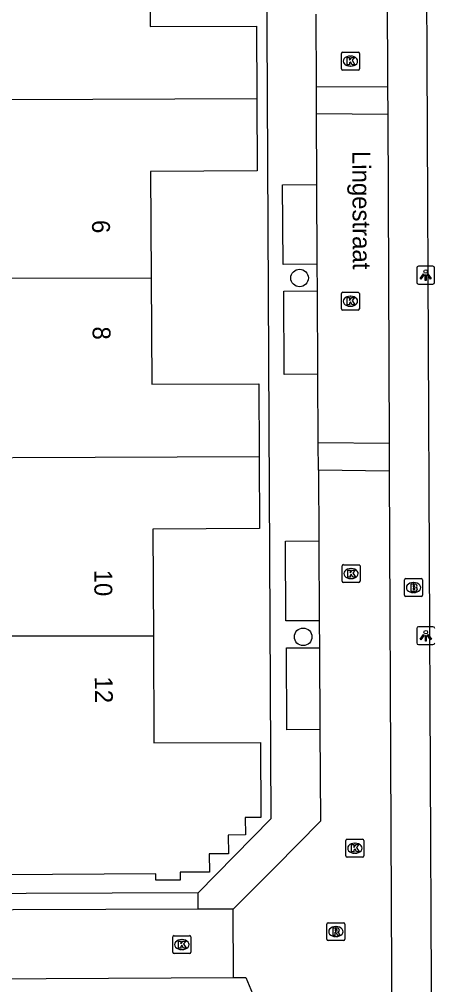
# Model space of a CAD drawing. Extents: x 157321 to 158827, y 386650 to 388532.
# Drawn here: x 157985.7 to 158008.9, y 387919.1 to 387973.1 of the extents above; entities that cross this region are included whole.
import ezdxf

# ---------------------------------------------------------------- set-up
doc = ezdxf.new("R2010")
doc.units = 0
for name, color, linetype in [('IMGEO_Boom', 7, 'Continuous'), ('IMGEO_Brandkraan', 7, 'Continuous'), ('IMGEO_Kolk', 7, 'Continuous'), ('IMGEO_Lichtpunt', 7, 'Continuous'), ('IMGEO_Openbare_ruimte_label', 7, 'Continuous'), ('IMGEO_Pand', 7, 'Continuous'), ('IMGEO_Pand_nummerreeks', 7, 'Continuous'), ('IMGEO_Rijbaan_lokaal_open', 7, 'Continuous'), ('IMGEO_Rioolput', 7, 'Continuous'), ('IMGEO_Voetpad_open', 7, 'Continuous')]:
    doc.layers.add(name, color=color, linetype=linetype)

msp = doc.modelspace()

# ---------------------------------------------------------------- linework, layer by layer
at = {"layer": 'IMGEO_Boom'}
for centre in [(158001.371, 387958.614), (158001.572, 387938.572)]:
    msp.add_circle(centre, 0.489, dxfattribs=at)
at = {"layer": 'IMGEO_Brandkraan'}
for p, q in [((158007.305, 387941.821), (158008.157, 387941.821)), ((158007.23, 387940.895), (158007.23, 387941.747)), ((158007.718, 387941.601), (158007.743, 387941.601)), ((158008.231, 387941.747), (158008.231, 387940.895)), ((158008.157, 387940.821), (158007.305, 387940.821)), ((158007.741, 387941.041), (158007.716, 387941.041))]:
    msp.add_line(p, q, dxfattribs=at)
for points in [[(158007.305, 387941.821), (158008.157, 387941.821)], [(158007.23, 387940.895), (158007.23, 387941.747)], [(158007.578, 387941.521), (158007.578, 387941.121), (158007.791, 387941.121)], [(158007.809, 387941.521), (158007.578, 387941.521)], [(158007.757, 387941.44), (158007.703, 387941.44), (158007.703, 387941.364)], [(158007.703, 387941.364), (158007.756, 387941.364)], [(158007.765, 387941.288), (158007.703, 387941.288), (158007.703, 387941.207)], [(158008.231, 387941.747), (158008.231, 387940.895)], [(158008.157, 387940.821), (158007.305, 387940.821)], [(158007.703, 387941.207), (158007.765, 387941.207)]]:
    msp.add_lwpolyline(points, dxfattribs=at)
for centre, radius, start, end in [((158007.307, 387941.745), 0.0765, 91.552, 178.448), ((158007.307, 387941.745), 0.0765, 91.552, 178.448), ((158008.155, 387941.745), 0.0765, 1.552, 88.448), ((158008.155, 387941.745), 0.0765, 1.552, 88.448), ((158007.758, 387941.402), 0.0379, 267.8285, 90.9355), ((158007.766, 387941.247), 0.0404, 269.8759, 90.5077), ((158007.813, 387941.376), 0.145, 59.4692, 91.5367), ((158007.838, 387941.423), 0.0922, 285.5137, 58.1501), ((158007.843, 387941.231), 0.105, 301.3115, 78.989), ((158007.307, 387940.897), 0.0765, 181.552, 268.448), ((158007.307, 387940.897), 0.0765, 181.552, 268.448), ((158007.797, 387941.372), 0.251, 268.6676, 293.5347), ((158008.155, 387940.897), 0.0765, 271.552, 358.448), ((158008.155, 387940.897), 0.0765, 271.552, 358.448)]:
    msp.add_arc(centre, radius, start, end, dxfattribs=at)
for centre, major_axis, ratio, start_param, end_param in [((158007.717, 387941.321), (-0.387, 0.002), 0.722429, 4.712389, 7.853982), ((158007.742, 387941.321), (-0.39, 0.002), 0.717154, 1.570796, 4.712389)]:
    msp.add_ellipse(centre, major_axis=major_axis, ratio=ratio, start_param=start_param, end_param=end_param, dxfattribs=at)
at = {"layer": 'IMGEO_Kolk'}
for p, q in [((158003.709, 387970.3), (158003.709, 387971.152)), ((158003.784, 387971.226), (158004.636, 387971.226)), ((158004.197, 387971.006), (158004.222, 387971.006)), ((158004.71, 387971.152), (158004.71, 387970.3)), ((158004.22, 387970.446), (158004.195, 387970.446)), ((158004.636, 387970.226), (158003.784, 387970.226)), ((158003.707, 387956.89), (158003.707, 387957.742)), ((158003.782, 387957.816), (158004.634, 387957.816)), ((158004.195, 387957.596), (158004.22, 387957.596)), ((158004.708, 387957.742), (158004.708, 387956.89)), ((158004.218, 387957.036), (158004.193, 387957.036)), ((158004.634, 387956.816), (158003.782, 387956.816)), ((158003.743, 387941.676), (158003.743, 387942.528)), ((158003.818, 387942.602), (158004.67, 387942.602)), ((158004.231, 387942.382), (158004.256, 387942.382)), ((158004.744, 387942.528), (158004.744, 387941.676)), ((158004.254, 387941.822), (158004.229, 387941.822)), ((158004.67, 387941.602), (158003.818, 387941.602)), ((158004.032, 387927.264), (158004.884, 387927.264)), ((158003.957, 387926.338), (158003.957, 387927.19)), ((158004.445, 387927.044), (158004.47, 387927.044)), ((158004.958, 387927.19), (158004.958, 387926.338)), ((158004.884, 387926.264), (158004.032, 387926.264)), ((158004.468, 387926.484), (158004.443, 387926.484)), ((157994.374, 387921.88), (157995.226, 387921.88)), ((157994.299, 387920.954), (157994.299, 387921.806)), ((157994.787, 387921.66), (157994.812, 387921.66)), ((157995.3, 387921.806), (157995.3, 387920.954)), ((157995.226, 387920.88), (157994.374, 387920.88)), ((157994.81, 387921.1), (157994.785, 387921.1))]:
    msp.add_line(p, q, dxfattribs=at)
for points in [[(158003.709, 387970.3), (158003.709, 387971.152)], [(158003.784, 387971.226), (158004.636, 387971.226)], [(158004.03, 387970.926), (158004.153, 387970.926), (158004.153, 387970.775), (158004.283, 387970.926), (158004.447, 387970.926), (158004.301, 387970.775), (158004.454, 387970.526), (158004.302, 387970.526), (158004.217, 387970.69), (158004.153, 387970.623), (158004.153, 387970.526), (158004.03, 387970.526), (158004.03, 387970.926)], [(158004.71, 387971.152), (158004.71, 387970.3)], [(158004.636, 387970.226), (158003.784, 387970.226)], [(158003.707, 387956.89), (158003.707, 387957.742)], [(158003.782, 387957.816), (158004.634, 387957.816)], [(158004.028, 387957.516), (158004.151, 387957.516), (158004.151, 387957.365), (158004.281, 387957.516), (158004.445, 387957.516), (158004.299, 387957.365), (158004.452, 387957.116), (158004.3, 387957.116), (158004.215, 387957.28), (158004.151, 387957.213), (158004.151, 387957.116), (158004.028, 387957.116), (158004.028, 387957.516)], [(158004.708, 387957.742), (158004.708, 387956.89)], [(158004.634, 387956.816), (158003.782, 387956.816)], [(158003.743, 387941.676), (158003.743, 387942.528)], [(158003.818, 387942.602), (158004.67, 387942.602)], [(158004.744, 387942.528), (158004.744, 387941.676)], [(158004.064, 387942.302), (158004.187, 387942.302), (158004.187, 387942.151), (158004.317, 387942.302), (158004.481, 387942.302), (158004.335, 387942.151), (158004.488, 387941.902), (158004.336, 387941.902), (158004.251, 387942.066), (158004.187, 387941.999), (158004.187, 387941.902), (158004.064, 387941.902), (158004.064, 387942.302)], [(158004.67, 387941.602), (158003.818, 387941.602)], [(158004.032, 387927.264), (158004.884, 387927.264)], [(158003.957, 387926.338), (158003.957, 387927.19)], [(158004.278, 387926.964), (158004.401, 387926.964), (158004.401, 387926.813), (158004.531, 387926.964), (158004.695, 387926.964), (158004.549, 387926.813), (158004.702, 387926.564), (158004.55, 387926.564), (158004.465, 387926.728), (158004.401, 387926.661), (158004.401, 387926.564), (158004.278, 387926.564), (158004.278, 387926.964)], [(158004.958, 387927.19), (158004.958, 387926.338)], [(158004.884, 387926.264), (158004.032, 387926.264)], [(157994.374, 387921.88), (157995.226, 387921.88)], [(157994.299, 387920.954), (157994.299, 387921.806)], [(157994.62, 387921.58), (157994.743, 387921.58), (157994.743, 387921.429), (157994.873, 387921.58), (157995.037, 387921.58), (157994.891, 387921.429), (157995.044, 387921.18), (157994.892, 387921.18), (157994.807, 387921.344), (157994.743, 387921.277), (157994.743, 387921.18), (157994.62, 387921.18), (157994.62, 387921.58)], [(157995.3, 387921.806), (157995.3, 387920.954)], [(157995.226, 387920.88), (157994.374, 387920.88)]]:
    msp.add_lwpolyline(points, dxfattribs=at)
for centre, start, end in [((158003.786, 387971.15), 91.552, 178.448), ((158003.786, 387971.15), 91.552, 178.448), ((158004.634, 387971.15), 1.552, 88.448), ((158004.634, 387971.15), 1.552, 88.448), ((158003.786, 387970.302), 181.552, 268.448), ((158003.786, 387970.302), 181.552, 268.448), ((158004.634, 387970.302), 271.552, 358.448), ((158004.634, 387970.302), 271.552, 358.448), ((158003.784, 387957.74), 91.552, 178.448), ((158003.784, 387957.74), 91.552, 178.448), ((158004.632, 387957.74), 1.552, 88.448), ((158004.632, 387957.74), 1.552, 88.448), ((158003.784, 387956.892), 181.552, 268.448), ((158003.784, 387956.892), 181.552, 268.448), ((158004.632, 387956.892), 271.552, 358.448), ((158004.632, 387956.892), 271.552, 358.448), ((158003.82, 387942.526), 91.552, 178.448), ((158003.82, 387942.526), 91.552, 178.448), ((158004.668, 387942.526), 1.552, 88.448), ((158004.668, 387942.526), 1.552, 88.448), ((158003.82, 387941.678), 181.552, 268.448), ((158003.82, 387941.678), 181.552, 268.448), ((158004.668, 387941.678), 271.552, 358.448), ((158004.668, 387941.678), 271.552, 358.448), ((158004.034, 387927.188), 91.552, 178.448), ((158004.034, 387927.188), 91.552, 178.448), ((158004.882, 387927.188), 1.552, 88.448), ((158004.882, 387927.188), 1.552, 88.448), ((158004.034, 387926.34), 181.552, 268.448), ((158004.034, 387926.34), 181.552, 268.448), ((158004.882, 387926.34), 271.552, 358.448), ((158004.882, 387926.34), 271.552, 358.448), ((157994.376, 387921.804), 91.552, 178.448), ((157994.376, 387921.804), 91.552, 178.448), ((157995.224, 387921.804), 1.552, 88.448), ((157995.224, 387921.804), 1.552, 88.448), ((157994.376, 387920.956), 181.552, 268.448), ((157994.376, 387920.956), 181.552, 268.448), ((157995.224, 387920.956), 271.552, 358.448), ((157995.224, 387920.956), 271.552, 358.448)]:
    msp.add_arc(centre, 0.0765, start, end, dxfattribs=at)
for centre, major_axis, ratio, start_param, end_param in [((158004.196, 387970.726), (-0.387, 0.002), 0.722429, 4.712389, 7.853982), ((158004.221, 387970.726), (-0.39, 0.002), 0.717154, 1.570796, 4.712389), ((158004.194, 387957.316), (-0.387, 0.002), 0.722429, 4.712389, 7.853982), ((158004.219, 387957.316), (-0.39, 0.002), 0.717154, 1.570796, 4.712389), ((158004.23, 387942.102), (-0.387, 0.002), 0.722429, 4.712389, 7.853982), ((158004.255, 387942.102), (-0.39, 0.002), 0.717154, 1.570796, 4.712389), ((158004.444, 387926.764), (-0.387, 0.002), 0.722429, 4.712389, 7.853982), ((158004.469, 387926.764), (-0.39, 0.002), 0.717154, 1.570796, 4.712389), ((157994.786, 387921.38), (-0.387, 0.002), 0.722429, 4.712389, 7.853982), ((157994.811, 387921.38), (-0.39, 0.002), 0.717154, 1.570796, 4.712389)]:
    msp.add_ellipse(centre, major_axis=major_axis, ratio=ratio, start_param=start_param, end_param=end_param, dxfattribs=at)
at = {"layer": 'IMGEO_Lichtpunt'}
for p, q in [((158007.911, 387959.176), (158007.911, 387958.369)), ((158007.911, 387959.176), (158007.911, 387958.369)), ((158008.813, 387959.271), (158008.005, 387959.271)), ((158008.813, 387959.271), (158008.005, 387959.271)), ((158008.907, 387958.369), (158008.907, 387959.176)), ((158008.907, 387958.369), (158008.907, 387959.176)), ((158008.005, 387958.275), (158008.813, 387958.275)), ((158008.005, 387958.275), (158008.813, 387958.275)), ((158008.817, 387939.131), (158008.009, 387939.131)), ((158008.817, 387939.131), (158008.009, 387939.131)), ((158007.915, 387939.036), (158007.915, 387938.229)), ((158007.915, 387939.036), (158007.915, 387938.229)), ((158008.009, 387938.135), (158008.817, 387938.135)), ((158008.009, 387938.135), (158008.817, 387938.135))]:
    msp.add_line(p, q, dxfattribs=at)
for points in [[(158008.285, 387958.84), (158008.324, 387958.812), (158008.136, 387958.55), (158008.098, 387958.577), (158008.285, 387958.84)], [(158008.387, 387958.792), (158008.434, 387958.792), (158008.434, 387958.47), (158008.387, 387958.47), (158008.387, 387958.792)], [(158008.497, 387958.812), (158008.535, 387958.839), (158008.722, 387958.577), (158008.683, 387958.549), (158008.497, 387958.812)], [(158008.289, 387938.7), (158008.328, 387938.672), (158008.14, 387938.41), (158008.102, 387938.437), (158008.289, 387938.7)], [(158008.391, 387938.652), (158008.438, 387938.652), (158008.438, 387938.33), (158008.391, 387938.33), (158008.391, 387938.652)], [(158008.501, 387938.672), (158008.539, 387938.699), (158008.726, 387938.437), (158008.687, 387938.409), (158008.501, 387938.672)]]:
    msp.add_lwpolyline(points, dxfattribs=at)
for centre in [(158008.41, 387958.974), (158008.414, 387938.834)]:
    msp.add_circle(centre, 0.0994, dxfattribs=at)
for centre, start, end in [((158008.005, 387959.176), 90, 180), ((158008.005, 387959.176), 90, 180), ((158008.813, 387959.176), 0, 90), ((158008.813, 387959.176), 0, 90), ((158008.005, 387958.369), 180, 270), ((158008.005, 387958.369), 180, 270), ((158008.813, 387958.369), 270, 0), ((158008.813, 387958.369), 270, 360), ((158008.009, 387939.036), 90, 180), ((158008.009, 387939.036), 90, 180), ((158008.817, 387939.036), 0, 90), ((158008.817, 387939.036), 0, 90), ((158008.009, 387938.229), 180, 270), ((158008.009, 387938.229), 180, 270), ((158008.817, 387938.229), 270, 0), ((158008.817, 387938.229), 270, 360)]:
    msp.add_arc(centre, 0.0946, start, end, dxfattribs=at)
at = {"layer": 'IMGEO_Pand'}
for points in [[(157993.004, 387978.606), (157993.035, 387972.655), (157998.96, 387972.686), (157998.981, 387968.647)], [(157971.523, 387968.52), (157998.981, 387968.647)], [(157998.981, 387968.647), (157999.002, 387964.595), (157993.053, 387964.564), (157993.084, 387958.622)], [(157985.038, 387958.6), (157993.084, 387958.622)], [(157993.084, 387958.622), (157993.116, 387952.678), (157999.092, 387952.71), (157999.114, 387948.647)], [(157971.616, 387948.53), (157999.114, 387948.647)], [(157999.114, 387948.647), (157999.135, 387944.625), (157993.178, 387944.594), (157993.21, 387938.61)], [(157993.21, 387938.61), (157993.241, 387932.645), (157999.192, 387932.676), (157999.215, 387928.485), (157998.343, 387928.48), (157998.348, 387927.507), (157997.389, 387927.502), (157997.395, 387926.451), (157996.332, 387926.446), (157996.338, 387925.436), (157994.705, 387925.428), (157994.707, 387924.979), (157993.343, 387924.971), (157993.341, 387925.334), (157987.585, 387925.304), (157983.113, 387925.281), (157983.112, 387925.502), (157977.324, 387925.471), (157971.953, 387925.443), (157971.938, 387928.342), (157971.718, 387928.341)], [(157993.21, 387938.61), (157985.145, 387938.61)]]:
    msp.add_lwpolyline(points, dxfattribs=at)
at = {"layer": 'IMGEO_Rijbaan_lokaal_open'}
for points in [[(158006.195, 387990.641), (158006.287, 387969.281)], [(158002.309, 387969.299), (158002.288, 387973.355)], [(158002.317, 387967.793), (158002.309, 387969.299)], [(158006.287, 387969.281), (158002.309, 387969.299)], [(158006.287, 387969.281), (158006.293, 387967.77)], [(158002.338, 387963.831), (158002.317, 387967.793)], [(158002.317, 387967.793), (158006.293, 387967.77)], [(158006.293, 387967.77), (158006.372, 387949.378)], [(158002.361, 387959.387), (158002.338, 387963.831)], [(158002.369, 387957.894), (158002.361, 387959.387)], [(158002.394, 387953.241), (158002.369, 387957.894)], [(158002.414, 387949.412), (158002.394, 387953.241)], [(158002.422, 387947.88), (158002.414, 387949.412)], [(158006.372, 387949.378), (158002.414, 387949.412)], [(158006.372, 387949.378), (158006.379, 387947.834)], [(158006.379, 387947.834), (158002.422, 387947.88)], [(158002.422, 387947.88), (158002.443, 387943.933)], [(158006.379, 387947.834), (158006.551, 387907.766)], [(158002.443, 387943.933), (158002.466, 387939.469)], [(158002.466, 387939.469), (158002.474, 387937.964)], [(158002.474, 387937.964), (158002.498, 387933.393)], [(158002.498, 387933.393), (158002.545, 387928.267), (158000, 387925.713), (157997.663, 387923.367)], [(157995.715, 387923.36), (157980.21, 387923.305)], [(157997.663, 387923.367), (157995.715, 387923.36)], [(157997.684, 387919.538), (157997.663, 387923.367)], [(157980.229, 387919.443), (157997.684, 387919.538)], [(157997.684, 387919.538), (157998.373, 387919.542), (157999.402, 387917.077)]]:
    msp.add_lwpolyline(points, dxfattribs=at)
at = {"layer": 'IMGEO_Rioolput'}
for p, q in [((158002.896, 387921.679), (158002.896, 387922.531)), ((158002.971, 387922.605), (158003.823, 387922.605)), ((158003.897, 387922.531), (158003.897, 387921.679)), ((158003.384, 387922.385), (158003.409, 387922.385)), ((158003.823, 387921.605), (158002.971, 387921.605)), ((158003.407, 387921.825), (158003.382, 387921.825))]:
    msp.add_line(p, q, dxfattribs=at)
for points in [[(158002.896, 387921.679), (158002.896, 387922.531)], [(158002.971, 387922.605), (158003.823, 387922.605)], [(158003.897, 387922.531), (158003.897, 387921.679)], [(158003.485, 387922.303), (158003.233, 387922.305), (158003.233, 387921.905)], [(158003.233, 387921.905), (158003.357, 387921.905), (158003.357, 387922.067), (158003.368, 387922.067)], [(158003.411, 387922.224), (158003.357, 387922.224), (158003.357, 387922.143)], [(158003.357, 387922.143), (158003.409, 387922.143)], [(158003.415, 387922.038), (158003.486, 387921.905), (158003.626, 387921.905), (158003.561, 387922.031)], [(158003.823, 387921.605), (158002.971, 387921.605)]]:
    msp.add_lwpolyline(points, dxfattribs=at)
for centre, radius, start, end in [((158002.973, 387922.529), 0.0765, 91.552, 178.448), ((158002.973, 387922.529), 0.0765, 91.552, 178.448), ((158003.821, 387922.529), 0.0765, 1.552, 88.448), ((158003.821, 387922.529), 0.0765, 1.552, 88.448), ((158003.367, 387922.014), 0.0533, 26.0293, 88.6989), ((158003.393, 387922.332), 0.19, 274.7715, 282.9687), ((158003.417, 387922.128), 0.0964, 77.0061, 93.1865), ((158003.431, 387922.185), 0.0378, 276.6634, 79.6772), ((158003.484, 387922.193), 0.109, 350.3612, 89.416), ((158003.482, 387922.193), 0.112, 277.5842, 350.9817), ((158003.466, 387921.978), 0.108, 29.5134, 73.7905), ((158002.973, 387921.681), 0.0765, 181.552, 268.448), ((158002.973, 387921.681), 0.0765, 181.552, 268.448), ((158003.821, 387921.681), 0.0765, 271.552, 358.448), ((158003.821, 387921.681), 0.0765, 271.552, 358.448)]:
    msp.add_arc(centre, radius, start, end, dxfattribs=at)
for centre, major_axis, ratio, start_param, end_param in [((158003.383, 387922.105), (-0.387, 0.002), 0.722429, 4.712389, 7.853982), ((158003.408, 387922.105), (-0.39, 0.002), 0.717154, 1.570796, 4.712389)]:
    msp.add_ellipse(centre, major_axis=major_axis, ratio=ratio, start_param=start_param, end_param=end_param, dxfattribs=at)
at = {"layer": 'IMGEO_Voetpad_open'}
for points in [[(157999.443, 387990.856), (157999.772, 387928.398), (157995.712, 387924.281)], [(158008.783, 387907.22), (158008.398, 387990.641)], [(158002.361, 387959.387), (158000.447, 387959.377), (158000.424, 387963.821), (158002.338, 387963.831)], [(158002.394, 387953.241), (158000.518, 387953.231), (158000.494, 387957.885), (158002.369, 387957.894)], [(158002.466, 387939.469), (158000.602, 387939.46), (158000.579, 387943.923), (158002.443, 387943.933)], [(158002.498, 387933.393), (158000.66, 387933.384), (158000.636, 387937.955), (158002.474, 387937.964)], [(157995.712, 387924.281), (157971.718, 387924.178)], [(157995.715, 387923.36), (157995.712, 387924.281)]]:
    msp.add_lwpolyline(points, dxfattribs=at)

# ---------------------------------------------------------------- texts
at = {"layer": 'IMGEO_Openbare_ruimte_label'}
msp.add_text('Lingestraat', height=1, rotation=270.2292, dxfattribs=at).set_placement((158004.317, 387965.71))
at = {"layer": 'IMGEO_Pand_nummerreeks'}
for s, p in [('6', (157989.787, 387961.851)), ('8', (157989.818, 387955.904)), ('10', (157989.911, 387942.322)), ('12', (157989.942, 387936.354))]:
    msp.add_text(s, height=1, rotation=270.3035, dxfattribs=at).set_placement(p)

doc.saveas('drawing.dxf')
